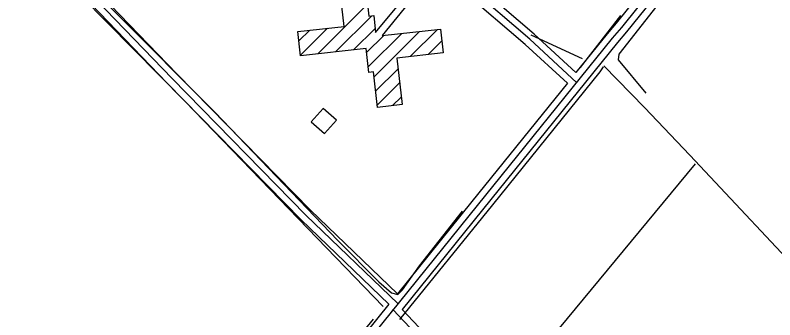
# Model space of a CAD drawing. Extents: x 3161665 to 3199565, y 885729 to 911164.
# Drawn here: x 3193063 to 3194759, y 901435 to 902116 of the extents above; entities that cross this region are included whole.
import ezdxf

# ---------------------------------------------------------------- set-up
doc = ezdxf.new("R2010")
doc.units = 0
for name, color, linetype in [('V-BLDG-OTLN', 7, 'Continuous'), ('V-ROAD-CNTR', 7, 'Continuous'), ('V-TOPO-SHOR', 7, 'Continuous')]:
    doc.layers.add(name, color=color, linetype=linetype)

msp = doc.modelspace()

# ---------------------------------------------------------------- linework, layer by layer
at = {"layer": 'V-BLDG-OTLN'}
for p, q in [((3193738.597975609, 902029.4714209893), (3193849.5718738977, 902139.8978653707)), ((3193778.5171249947, 902033.9254023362), (3193859.106794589, 902114.1175088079)), ((3193696.6362876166, 902058.2532170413), (3193720.6016665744, 902082.1003705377)), ((3193700.178035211, 902026.5092527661), (3193760.520979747, 902086.5545148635)), ((3193818.436274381, 902038.3793836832), (3193866.4448458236, 902086.1511203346)), ((3193864.122709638, 901978.0357202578), (3193965.907774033, 902079.318660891)), ((3193944.773010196, 902023.0199187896), (3194005.779424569, 902083.7253777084)), ((3193847.473584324, 902032.00520763), (3193886.164472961, 902070.5052272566)), ((3193851.015683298, 902000.2615930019), (3193926.036123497, 902074.9119440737)), ((3193984.6920813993, 902027.4738223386), (3194015.5095128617, 902058.1392259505)), ((3193867.6655664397, 901946.2928597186), (3193917.7715829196, 901996.1516943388)), ((3193871.2084232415, 901914.5499991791), (3193921.3129448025, 901964.4073462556)), ((3193905.7307779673, 901913.6338092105), (3193924.8543066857, 901932.6629981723))]:
    msp.add_line(p, q, dxfattribs=at)
for points in [[(3193867.359000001, 902076.7529999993), (3194058.542000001, 902307.4969999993)], [(3194142.438000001, 902160.7269999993), (3194089.833000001, 902204.5909999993), (3194058.096000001, 902168.0509999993), (3194015.966000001, 902202.2199999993), (3194023.288000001, 902211.4909999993), (3194006.793000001, 902223.5559999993), (3193882.308000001, 902070.0789999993), (3194012.571000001, 902084.4759999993), (3194018.510000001, 902031.2469999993), (3193915.143000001, 902019.7139999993), (3193926.716000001, 901915.9749999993), (3193871.734000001, 901909.8409999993), (3193862.880000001, 901989.1699999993), (3193852.384000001, 901987.9989999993), (3193846.414000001, 902041.5009999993), (3193700.324000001, 902025.2009999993), (3193694.3030000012, 902079.1659999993), (3193797.199000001, 902090.6469999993), (3193785.572000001, 902194.8449999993), (3193842.730000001, 902201.2219999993), (3193852.530000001, 902113.3839999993), (3193863.675000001, 902114.6269999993), (3193867.359000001, 902076.7529999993)]]:
    msp.add_lwpolyline(points, dxfattribs=at)
msp.add_lwpolyline([(3193723.9415152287, 901877.6702169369), (3193753.901455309, 901851.161269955), (3193780.407402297, 901881.1192100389), (3193750.4484622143, 901907.6251570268)], close=True, dxfattribs=at)
at = {"layer": 'V-ROAD-CNTR'}
for points in [[(3195616.380730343, 903866.2602397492), (3195256.7144496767, 903438.7540947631), (3194909.8181434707, 903030.821910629), (3194772.174418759, 902855.5952610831), (3194726.902509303, 902787.4213974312), (3194706.5795499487, 902729.909512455), (3194712.045539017, 902678.158615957), (3194724.830513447, 902593.9597843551), (3194733.0584969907, 902538.3178956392), (3194729.4495042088, 902509.260953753), (3194712.4975381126, 902463.6490449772), (3194660.271642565, 902391.395189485), (3194416.430130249, 902088.035796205)], [(3195627.8947073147, 903856.6462589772), (3195268.1674267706, 903429.0671141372), (3194921.4341202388, 903021.3269296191), (3194784.339394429, 902846.7992786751), (3194740.426482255, 902780.6714109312), (3194721.8525194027, 902728.1105160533), (3194726.926509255, 902680.0736121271), (3194739.664483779, 902596.1827799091), (3194748.195466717, 902538.493895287), (3194744.1194748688, 902505.6759609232), (3194725.8475114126, 902456.5130592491), (3194672.203618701, 902382.2972076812), (3194428.1211068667, 902078.6378150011)], [(3194713.837535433, 902510.310951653), (3194699.1475648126, 902470.7850307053), (3194648.3396664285, 902400.4931712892), (3194404.739153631, 902097.4337774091)], [(3193897.4961681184, 901470.090032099), (3193701.506560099, 901658.608655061), (3193402.4711581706, 901963.4730453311), (3193233.1094968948, 902140.002692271), (3193149.956663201, 902223.254525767), (3193132.3796983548, 902244.691482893), (3193130.224702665, 902257.4764573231), (3193127.489708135, 902272.570427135)], [(3193917.797127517, 901471.3760295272), (3193712.0625389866, 901669.2676337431), (3193413.238136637, 901973.9170244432), (3193243.829475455, 902150.4956712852), (3193161.089640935, 902233.3345056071), (3193146.507670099, 902251.117470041), (3193145.000673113, 902260.059452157), (3193142.524678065, 902273.726424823)], [(3193916.3941303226, 901493.5379852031), (3193722.6185178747, 901679.9266124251), (3193424.005115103, 901984.3610035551), (3193254.5494540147, 902160.9886502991), (3193172.222618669, 902243.4144854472), (3193160.635641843, 902257.5434571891), (3193159.7766435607, 902262.6424469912), (3193157.284648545, 902276.400419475)], [(3194316.257330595, 901965.4290414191), (3194211.857539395, 902061.7048488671), (3194074.051815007, 902180.179611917)], [(3194314.6473338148, 901987.3179976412), (3194221.834519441, 902072.9088264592), (3194083.8307954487, 902191.553589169)], [(3194295.766371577, 901963.921044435), (3194201.8805593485, 902050.5008712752), (3194064.2728345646, 902168.8056346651)], [(3194405.0471530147, 902097.8047766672), (3194384.282194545, 902073.6108250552), (3194314.6473338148, 901987.3189976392)], [(3194416.430130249, 902088.035796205), (3194395.813171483, 902064.0138442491), (3194094.432774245, 901690.5445911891), (3193670.406622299, 901164.4136434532), (3192837.941287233, 900129.2457137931), (3192041.401880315, 899133.691704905), (3191996.045971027, 899068.1148360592), (3191962.8320374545, 899020.3219316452)], [(3194427.813107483, 902078.2668157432), (3194407.3441484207, 902054.4168634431), (3194106.108750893, 901681.1286100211), (3193926.754109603, 901458.585055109)], [(3194295.766371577, 901963.9220444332), (3194082.756797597, 901699.9605723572), (3193916.3941303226, 901493.5389852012)], [(3193897.4971681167, 901470.0910320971), (3193658.7226456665, 901173.8196246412), (3192826.2403106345, 900138.6316950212), (3192750.6684617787, 900044.1788839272)], [(3193902.9171572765, 901452.9120664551), (3193906.862149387, 901457.8070566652), (3194216.4195302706, 901129.7757127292), (3194571.2948205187, 900761.6504489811), (3194915.626131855, 900403.8671645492), (3195284.8883933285, 900023.0399262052), (3195503.614955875, 899798.1553759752), (3195803.690355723, 899493.5999850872), (3196095.5247720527, 899191.8665885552), (3196216.357530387, 899069.4298334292), (3196299.895363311, 898994.3199836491), (3196356.183250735, 898942.4550873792), (3196386.949189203, 898913.9961442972), (3196471.147020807, 898811.9213484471), (3196475.5260120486, 898814.3203436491)], [(3193926.753109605, 901458.585055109), (3194227.2745085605, 901140.1286920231), (3194582.0987989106, 900772.056428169), (3194926.4141102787, 900414.2891437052), (3195295.6493718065, 900033.4899053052), (3195514.333934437, 899808.6483549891), (3195814.4243342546, 899504.0779641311), (3196106.253750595, 899202.3495675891), (3196226.7195096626, 899080.2848117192), (3196309.992343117, 899005.4129614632), (3196366.358230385, 898953.4760653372), (3196397.877167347, 898924.3211236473), (3196475.032013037, 898830.785310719)]]:
    msp.add_lwpolyline(points, dxfattribs=at)
at = {"layer": 'V-TOPO-SHOR'}
for p, q in [((3194414.5231940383, 902114.6420656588), (3194324.523667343, 901998.439137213)), ((3194214.5034868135, 902071.5425204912), (3194329.011345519, 902018.8660472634)), ((3194376.957949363, 902002.7666566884), (3194468.2736337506, 901909.2676138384)), ((3194127.3646602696, 901235.6034167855), (3194581.732782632, 901783.7319016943))]:
    msp.add_line(p, q, dxfattribs=at)
for points in [[(3194471.8981518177, 901941.2476416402), (3194409.8636382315, 902016.0226567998), (3194411.668084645, 902028.4584662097), (3194613.937557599, 902286.5834767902), (3194757.3907788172, 902466.6448967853)], [(3193884.4055665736, 901465.3847709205), (3193442.911029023, 901923.0727191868), (3193036.856972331, 902334.4778828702)], [(3193199.1961987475, 902213.2775028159), (3193286.9615849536, 902121.5633748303), (3193508.6110769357, 901898.9373054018), (3193783.433009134, 901612.2183658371), (3193874.752599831, 901520.4964252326), (3193903.1315474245, 901495.5544928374), (3193903.1315474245, 901495.5544928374), (3193917.3405527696, 901491.9690378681), (3193928.026604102, 901502.6082134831), (3193965.4629405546, 901555.8392483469), (3194061.6959971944, 901678.2483625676)], [(3193921.660259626, 901435.9805513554), (3194129.257133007, 901692.316740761), (3194368.9316919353, 901989.4559682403), (3194376.0635387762, 902000.1029564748)], [(3194468.2736337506, 901909.2676138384), (3194569.3360363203, 901803.3073705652), (3194853.0083229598, 901500.5749792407), (3194984.209196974, 901361.6719371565), (3195551.569395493, 900763.3155634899), (3195695.2138915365, 900626.1622794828), (3195994.844941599, 900307.4008111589)], [(3191835.5902739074, 901553.4125516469), (3192017.971638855, 901252.6799222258), (3192519.0438898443, 900411.0050743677), (3192736.8344851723, 900049.7728423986), (3192745.7082774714, 900044.4220041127), (3192759.956345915, 900058.6075715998), (3193071.812533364, 900450.6635636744), (3193239.2820259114, 900642.223413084), (3193392.5659509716, 900848.0313309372), (3193551.185089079, 901055.6046321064), (3193863.01783867, 901436.9980107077)]]:
    msp.add_lwpolyline(points, dxfattribs=at)

doc.saveas('drawing.dxf')
